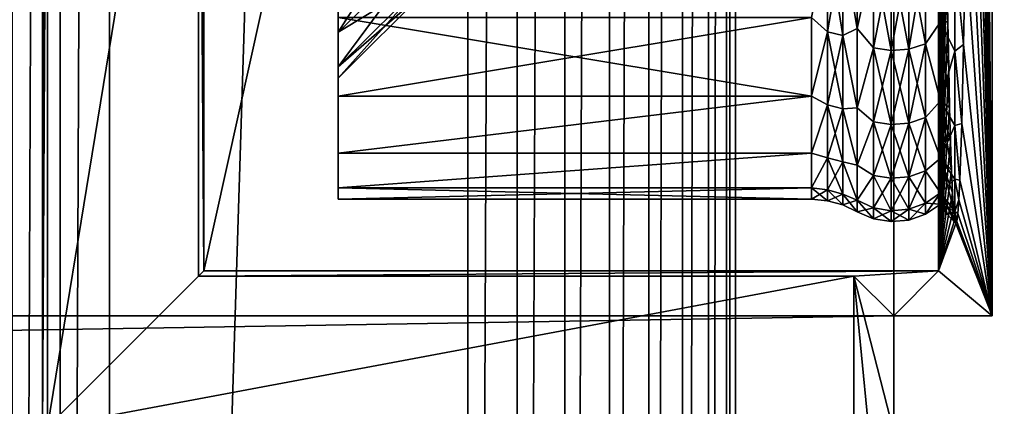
# Model space of a CAD drawing. Header units: metres. Extents: x -206 to 75, y -104 to 104.
# Tile 312 of 656: x -101.25 to -90.26, y -20.03 to -15.72. Entities that reach past the tile are written whole.
import ezdxf

# ---------------------------------------------------------------- set-up
doc = ezdxf.new("R2010")
doc.units = ezdxf.units.M
doc.layers.add('solid_01_1-CONSUMER_THERM_B_125288', color=7, linetype='CONTINUOUS')

msp = doc.modelspace()

# ---------------------------------------------------------------- linework, layer by layer
at = {"layer": 'solid_01_1-CONSUMER_THERM_B_125288'}
for points in [[(-93.358711, -67.339516), (-65.514557, 74.985474), (-65.493088, -75.014526)], [(-93.358711, -67.339516), (-93.257065, -66.795311), (-65.514557, 74.985474)], [(-93.276108, 66.204689), (-65.514557, 74.985474), (-93.257141, -66.241692)], [(-93.257065, -66.795311), (-93.257141, -66.241692), (-65.514557, 74.985474)], [(-93.377754, 65.660484), (-93.276108, 66.204689), (-93.358948, -65.697517)], [(-93.276108, 66.204689), (-93.257141, -66.241692), (-93.358948, -65.697517)], [(-93.577675, 65.144226), (-93.377754, 65.660484), (-93.559013, -65.181313)], [(-93.377754, 65.660484), (-93.358948, -65.697517), (-93.559013, -65.181313)], [(-93.869049, 64.673492), (-93.577675, 65.144226), (-93.850525, -64.710663)], [(-93.577675, 65.144226), (-93.559013, -65.181313), (-93.850525, -64.710663)], [(-94.241959, 64.26432), (-93.869049, 64.673492), (-94.223549, -64.301598)], [(-93.869049, 64.673492), (-93.850525, -64.710663), (-94.223549, -64.301598)], [(-94.683701, 63.930634), (-94.241959, 64.26432), (-94.66539, -63.968037)], [(-94.241959, 64.26432), (-94.223549, -64.301598), (-94.66539, -63.968037)], [(-95.179237, 63.683804), (-94.683701, 63.930634), (-95.160995, -63.721348)], [(-94.683701, 63.930634), (-94.66539, -63.968037), (-95.160995, -63.721348)], [(-101.346649, 63.682919), (-100.814156, 63.531498), (-101.328407, -63.722233)], [(-95.711685, 63.53223), (-95.179237, 63.683804), (-95.693489, -63.569927)], [(-95.179237, 63.683804), (-95.160995, -63.721348), (-95.693489, -63.569927)], [(-100.814156, 63.531498), (-100.795959, -63.570656), (-101.328407, -63.722233)], [(-100.814156, 63.531498), (-100.262909, 63.480499), (-100.795959, -63.570656)], [(-96.262909, 63.481071), (-95.711685, 63.53223), (-96.244728, -63.518929)], [(-95.711685, 63.53223), (-95.693489, -63.569927), (-96.244728, -63.518929)], [(-100.262909, 63.480499), (-100.244728, -63.519501), (-100.795959, -63.570656)], [(-96.262909, 63.481071), (-100.244728, -63.519501), (-100.262909, 63.480499)], [(-96.262909, 63.481071), (-96.244728, -63.518929), (-100.244728, -63.519501)], [(-173.500031, -37.518787, 108.5), (-88.500069, 37.481255, 108.5), (-173.500061, 37.481213, 108.5)], [(-173.500031, -37.518787, 108.5), (-88.500031, -37.518745, 108.5), (-88.500069, 37.481255, 108.5)], [(-156.000046, -20.277468, 6), (-101.000061, 20.281248, 6), (-106.000061, 20.239935, 6)], [(-156.000046, -20.277468, 6), (-106.000038, -20.277443, 6), (-101.000061, 20.281248, 6)], [(-106.000038, -20.277443, 6), (-101.000038, -20.318752, 6), (-101.000061, 20.281248, 6)], [(-100.971443, 2.903569, 9.277987), (-101.000061, 20.281248, 6), (-101.000038, -20.318752, 6)], [(-170.501846, 18.983009, 63.5), (-91.49826, 18.983047, 63.5), (-170.501831, -19.02058, 63.5)], [(-91.498245, -19.020542, 63.5), (-170.501831, -19.02058, 63.5), (-91.49826, 18.983047, 63.5)], [(-90.397881, -19.020542, 63.5), (-91.49826, 18.983047, 63.5), (-90.397896, 18.983047, 63.5)], [(-91.49826, 18.983047, 63.5), (-90.397881, -19.020542, 63.5), (-91.498245, -19.020542, 63.5)], [(-90.397881, -19.020542, 63.5), (-90.397896, 18.983047, 63.5), (-90.664459, 11.968824, 38.046116)], [(-99.228653, -2.941089, 9.27799), (-99.200043, -18.518751, 6), (-99.200058, 18.481249, 6)], [(-99.200043, -18.518751, 6), (-91.000061, 18.481253, 6), (-99.200058, 18.481249, 6)], [(-99.200043, -18.518751, 6), (-91.000038, -18.518747, 6), (-91.000061, 18.481253, 6)], [(-90.992722, -0.0188, 6.7), (-91.000061, 18.481253, 6), (-91.000038, -18.518747, 6)], [(-90.397881, -19.020542, 63.5), (-90.664459, 11.968824, 38.046116), (-90.650284, 10.255384, 39.399616)], [(-90.397881, -19.020542, 63.5), (-90.650284, 10.255384, 39.399616), (-90.638382, 8.389615, 40.535809)], [(-90.397881, -19.020542, 63.5), (-90.638382, 8.389615, 40.535809), (-90.628937, 6.398757, 41.437813)], [(-90.397881, -19.020542, 63.5), (-90.628937, 6.398757, 41.437813), (-90.622086, 4.313458, 42.091663)], [(-90.397881, -19.020542, 63.5), (-90.622086, 4.313458, 42.091663), (-90.617935, 2.163531, 42.488014)], [(-100.973595, 0.960936, 9.030995), (-100.971443, 2.903569, 9.277987), (-101.000038, -20.318752, 6)], [(-90.397881, -19.020542, 63.5), (-90.617935, 2.163531, 42.488014), (-90.616547, -0.018746, 42.620792)], [(-100.973595, -0.998441, 9.030995), (-100.973595, 0.960936, 9.030995), (-101.000038, -20.318752, 6)], [(-90.991447, -2.094313, 6.821424), (-90.992722, -0.0188, 6.7), (-91.000038, -18.518747, 6)], [(-90.397881, -19.020542, 63.5), (-90.616547, -0.018746, 42.620792), (-90.617935, -2.201028, 42.488014)], [(-100.971443, -2.941073, 9.277987), (-100.973595, -0.998441, 9.030995), (-101.000038, -20.318752, 6)], [(-90.987648, -4.142193, 7.184192), (-90.991447, -2.094313, 6.821424), (-91.000038, -18.518747, 6)], [(-90.397881, -19.020542, 63.5), (-90.617935, -2.201028, 42.488014), (-90.622086, -4.350962, 42.09166)], [(-100.967163, -4.837271, 9.76799), (-100.971443, -2.941073, 9.277987), (-101.000038, -20.318752, 6)], [(-99.232933, -4.837309, 9.768003), (-99.200043, -18.518751, 6), (-99.228653, -2.941089, 9.27799)], [(-90.981377, -6.132771, 7.782981), (-90.987648, -4.142193, 7.184192), (-91.000038, -18.518747, 6)], [(-90.397881, -19.020542, 63.5), (-90.622086, -4.350962, 42.09166), (-90.628929, -6.436242, 41.437817)], [(-100.960831, -6.657424, 10.493651), (-100.967163, -4.837271, 9.76799), (-101.000038, -20.318752, 6)], [(-99.239258, -6.657454, 10.493666), (-99.200043, -18.518751, 6), (-99.232933, -4.837309, 9.768003)], [(-90.97271, -8.040707, 8.610124), (-90.981377, -6.132771, 7.782981), (-91.000038, -18.518747, 6)], [(-90.397881, -19.020542, 63.5), (-90.628929, -6.436242, 41.437817), (-90.638374, -8.427126, 40.535801)], [(-100.952553, -8.370195, 11.442305), (-100.960831, -6.657424, 10.493651), (-101.000038, -20.318752, 6)], [(-99.247536, -8.370214, 11.442317), (-99.200043, -18.518751, 6), (-99.239258, -6.657454, 10.493666)], [(-90.961777, -9.839164, 9.654144), (-90.97271, -8.040707, 8.610124), (-91.000038, -18.518747, 6)], [(-100.952553, -8.370195, 11.442305), (-101.000038, -20.318752, 6), (-100.942444, -9.95052, 12.6)], [(-99.247536, -8.370214, 11.442317), (-99.257645, -9.950519, 12.6), (-99.200043, -18.518751, 6)], [(-90.397881, -19.020542, 63.5), (-90.638374, -8.427126, 40.535801), (-90.650269, -10.2929, 39.399601)], [(-90.961777, -9.839164, 9.654144), (-91.000038, -18.518747, 6), (-90.94873, -11.502892, 10.900205)], [(-100.942444, -20.261154, 12.6), (-100.942444, -9.95052, 12.6), (-101.000038, -20.318752, 6)], [(-100.942444, -20.261154, 12.6), (-99.257645, -9.950519, 12.6), (-100.942444, -9.95052, 12.6)], [(-100.942444, -20.261154, 12.6), (-99.257637, -18.576349, 12.6), (-99.257645, -9.950519, 12.6)], [(-99.257637, -18.576349, 12.6), (-99.200043, -18.518751, 6), (-99.257645, -9.950519, 12.6)], [(-90.397881, -19.020542, 63.5), (-90.650269, -10.2929, 39.399601), (-90.664444, -12.006338, 38.046097)], [(-90.941025, -12.337414, 11.635868), (-90.94873, -11.502892, 10.900205), (-91.000038, -18.518747, 6)], [(-90.397881, -19.020542, 63.5), (-90.664444, -12.006338, 38.046097), (-90.680687, -13.542238, 36.495457)], [(-90.941025, -12.337414, 11.635868), (-91.000038, -18.518747, 6), (-90.932793, -13.124314, 12.421451)], [(-90.932793, -13.124314, 12.421451), (-91.000038, -18.518747, 6), (-90.924072, -13.860786, 13.254088)], [(-90.397881, -19.020542, 63.5), (-90.680687, -13.542238, 36.495457), (-90.698746, -14.87802, 34.770767)], [(-90.924072, -13.860786, 13.254088), (-91.000038, -18.518747, 6), (-90.914894, -14.543906, 14.13042)], [(-96.700043, -14.290824, 18.849298), (-97.700043, -15.220614, 18.481218), (-97.700043, -15.855098, 20.433973)], [(-96.700043, -14.290824, 18.849298), (-97.700043, -15.855098, 20.433973), (-96.700043, -14.886504, 20.682619)], [(-97.700043, -14.346384, 16.623371), (-97.700043, -15.691349, 16.274456), (-97.700043, -16.568521, 18.223448)], [(-97.700043, -15.220614, 18.481218), (-97.700043, -14.346384, 16.623371), (-97.700043, -16.568521, 18.223448)], [(-97.700043, -14.346384, 32.376629), (-97.700043, -16.568516, 30.776569), (-97.700043, -15.691339, 32.725563)], [(-97.700043, -14.346384, 32.376629), (-97.700043, -15.220614, 30.518782), (-97.700043, -16.568516, 30.776569)], [(-90.914894, -14.543906, 14.13042), (-91.000038, -18.518747, 6), (-90.905296, -15.171201, 15.047208)], [(-92.06707, -14.859142, 14.73932), (-91.906776, -14.699866, 14.366356), (-91.906776, -15.8143, 16.209854)], [(-92.06707, -14.859142, 34.260681), (-91.906776, -15.8143, 32.790146), (-91.906776, -14.699866, 34.633644)], [(-91.906776, -15.8143, 16.209854), (-91.906776, -14.699866, 14.366356), (-91.724457, -14.988917, 14.653965)], [(-91.906776, -14.699866, 34.633644), (-91.906776, -15.8143, 32.790146), (-91.724457, -14.988917, 34.346035)], [(-91.142418, -14.945251, 34.317318), (-90.977539, -15.74073, 32.751526), (-90.977539, -14.631542, 34.586361)], [(-91.142418, -14.945251, 14.682684), (-90.977539, -14.631542, 14.413639), (-90.977539, -15.74073, 16.248472)], [(-90.977539, -14.631542, 34.586361), (-90.977539, -15.74073, 32.751526), (-90.817657, -15.023029, 34.368473)], [(-90.895309, -15.74027, 16.000883), (-90.977539, -15.74073, 16.248472), (-90.977539, -14.631542, 14.413639)], [(-90.905296, -15.171201, 15.047208), (-90.895309, -15.74027, 16.000883), (-90.977539, -14.631542, 14.413639)], [(-92.415192, -15.69132, 32.725601), (-92.238518, -15.850103, 32.450806), (-92.238518, -14.820024, 34.234951)], [(-92.238518, -14.820024, 14.765047), (-92.238518, -15.850103, 16.549194), (-92.415192, -15.69132, 16.274401)], [(-92.06707, -14.859142, 34.260681), (-92.238518, -14.820024, 34.234951), (-92.238518, -15.850103, 32.450806)], [(-92.06707, -15.891942, 16.528183), (-92.238518, -15.850103, 16.549194), (-92.238518, -14.820024, 14.765047)], [(-92.06707, -14.859142, 14.73932), (-92.06707, -15.891942, 16.528183), (-92.238518, -14.820024, 14.765047)], [(-96.700043, -14.886504, 20.682619), (-97.700043, -15.855098, 20.433973), (-97.700043, -16.23983, 22.450838)], [(-96.700043, -14.886504, 20.682619), (-97.700043, -16.23983, 22.450838), (-96.700043, -15.247712, 22.576139)], [(-96.700043, -14.886504, 28.317381), (-97.700043, -15.855098, 28.566027), (-97.700043, -15.220614, 30.518782)], [(-96.700043, -14.886504, 28.317381), (-96.700043, -15.247712, 26.423861), (-97.700043, -15.855098, 28.566027)], [(-92.06707, -15.891942, 32.471817), (-92.06707, -14.859142, 34.260681), (-92.238518, -15.850103, 32.450806)], [(-92.06707, -14.859142, 14.73932), (-91.906776, -15.8143, 16.209854), (-92.06707, -15.891942, 16.528183)], [(-92.06707, -15.891942, 32.471817), (-91.906776, -15.8143, 32.790146), (-92.06707, -14.859142, 34.260681)], [(-91.330002, -15.000482, 14.646358), (-91.142418, -14.945251, 14.682684), (-91.142418, -15.984045, 16.481926)], [(-91.330002, -16.043119, 32.547741), (-91.142418, -15.984045, 32.518074), (-91.142418, -14.945251, 34.317318)], [(-91.330002, -15.000482, 34.353642), (-91.330002, -16.043119, 32.547741), (-91.142418, -14.945251, 34.317318)], [(-91.142418, -14.945251, 34.317318), (-91.142418, -15.984045, 32.518074), (-90.977539, -15.74073, 32.751526)], [(-91.142418, -15.984045, 16.481926), (-91.142418, -14.945251, 14.682684), (-90.977539, -15.74073, 16.248472)], [(-90.718361, -15.994098, 32.897667), (-90.698746, -14.87802, 34.770767), (-90.817657, -15.023029, 34.368473)], [(-90.397881, -19.020542, 63.5), (-90.698746, -14.87802, 34.770767), (-90.718361, -15.994098, 32.897667)], [(-91.906776, -15.8143, 16.209854), (-91.724457, -14.988917, 14.653965), (-91.724457, -16.030748, 16.458471)], [(-91.906776, -15.8143, 32.790146), (-91.724457, -16.030748, 32.541531), (-91.724457, -14.988917, 34.346035)], [(-91.724457, -14.988917, 14.653965), (-91.528099, -15.015343, 14.636584), (-91.528099, -16.059013, 16.444275)], [(-91.724457, -16.030748, 16.458471), (-91.724457, -14.988917, 14.653965), (-91.528099, -16.059013, 16.444275)], [(-91.724457, -14.988917, 34.346035), (-91.724457, -16.030748, 32.541531), (-91.528099, -15.015343, 34.363415)], [(-91.724457, -16.030748, 32.541531), (-91.528099, -16.059013, 32.555725), (-91.528099, -15.015343, 34.363415)], [(-91.528099, -15.015343, 14.636584), (-91.330002, -15.000482, 14.646358), (-91.330002, -16.043119, 16.452259)], [(-91.528099, -16.059013, 32.555725), (-91.330002, -16.043119, 32.547741), (-91.330002, -15.000482, 34.353642)], [(-91.528099, -15.015343, 34.363415), (-91.528099, -16.059013, 32.555725), (-91.330002, -15.000482, 34.353642)], [(-91.528099, -16.059013, 16.444275), (-91.528099, -15.015343, 14.636584), (-91.330002, -16.043119, 16.452259)], [(-91.330002, -16.043119, 16.452259), (-91.330002, -15.000482, 14.646358), (-91.142418, -15.984045, 16.481926)], [(-90.977539, -15.74073, 32.751526), (-90.817657, -16.067236, 32.559853), (-90.817657, -15.023029, 34.368473)], [(-90.718361, -15.994098, 32.897667), (-90.817657, -15.023029, 34.368473), (-90.817657, -16.067236, 32.559853)], [(-97.700043, -15.220614, 18.481218), (-97.700043, -16.568521, 18.223448), (-97.700043, -17.204391, 20.263985)], [(-97.700043, -15.855098, 20.433973), (-97.700043, -15.220614, 18.481218), (-97.700043, -17.204391, 20.263985)], [(-97.700043, -15.220614, 30.518782), (-97.700043, -17.204388, 28.736031), (-97.700043, -16.568516, 30.776569)], [(-97.700043, -15.220614, 30.518782), (-97.700043, -15.855098, 28.566027), (-97.700043, -17.204388, 28.736031)], [(-96.700043, -15.247712, 22.576139), (-97.700043, -16.23983, 22.450838), (-97.700043, -16.368752, 24.5)], [(-96.700043, -15.247712, 22.576139), (-97.700043, -16.368752, 24.5), (-96.700043, -15.368751, 24.5)], [(-96.700043, -15.247712, 26.423861), (-97.700043, -16.23983, 26.549162), (-97.700043, -15.855098, 28.566027)], [(-96.700043, -15.247712, 26.423861), (-96.700043, -15.368751, 24.5), (-97.700043, -16.23983, 26.549162)], [(-90.905296, -15.171201, 15.047208), (-91.000038, -18.518747, 6), (-90.895309, -15.74027, 16.000883)], [(-96.700043, -15.368751, 24.5), (-97.700043, -16.368752, 24.5), (-97.700043, -16.23983, 26.549162)], [(-97.700043, -16.568516, 30.776569), (-92.415192, -16.568537, 30.776506), (-92.415192, -15.69132, 32.725601)], [(-97.700043, -15.691339, 32.725563), (-97.700043, -16.568516, 30.776569), (-92.415192, -15.69132, 32.725601)], [(-97.700043, -15.691349, 16.274456), (-92.415192, -15.69132, 16.274401), (-92.415192, -16.568537, 18.223494)], [(-97.700043, -16.568521, 18.223448), (-97.700043, -15.691349, 16.274456), (-92.415192, -16.568537, 18.223494)], [(-92.415192, -15.69132, 32.725601), (-92.415192, -16.568537, 30.776506), (-92.238518, -15.850103, 32.450806)], [(-92.238518, -15.850103, 16.549194), (-92.415192, -16.568537, 18.223494), (-92.415192, -15.69132, 16.274401)], [(-92.06707, -15.891942, 16.528183), (-91.906776, -15.8143, 16.209854), (-91.906776, -16.698399, 18.174242)], [(-92.06707, -15.891942, 32.471817), (-91.906776, -16.698399, 30.825758), (-91.906776, -15.8143, 32.790146)], [(-91.906776, -16.698399, 18.174242), (-91.906776, -15.8143, 16.209854), (-91.724457, -16.030748, 16.458471)], [(-91.906776, -15.8143, 32.790146), (-91.906776, -16.698399, 30.825758), (-91.724457, -16.030748, 32.541531)], [(-91.142418, -15.984045, 32.518074), (-90.977539, -16.620676, 30.796381), (-90.977539, -15.74073, 32.751526)], [(-91.142418, -15.984045, 16.481926), (-90.977539, -15.74073, 16.248472), (-90.977539, -16.620676, 18.203619)], [(-90.895309, -15.74027, 16.000883), (-91.000038, -18.518747, 6), (-90.884972, -16.248989, 16.987875)], [(-90.895309, -15.74027, 16.000883), (-90.884972, -16.248989, 16.987875), (-90.977539, -15.74073, 16.248472)], [(-90.977539, -15.74073, 32.751526), (-90.977539, -16.620676, 30.796381), (-90.817657, -16.067236, 32.559853)], [(-90.874329, -16.695414, 18.004295), (-90.977539, -16.620676, 18.203619), (-90.977539, -15.74073, 16.248472)], [(-90.884972, -16.248989, 16.987875), (-90.874329, -16.695414, 18.004295), (-90.977539, -15.74073, 16.248472)], [(-97.700043, -15.855098, 20.433973), (-97.700043, -17.204391, 20.263985), (-97.700043, -17.589682, 22.366365)], [(-97.700043, -16.23983, 22.450838), (-97.700043, -15.855098, 20.433973), (-97.700043, -17.589682, 22.366365)], [(-97.700043, -15.855098, 28.566027), (-97.700043, -17.589682, 26.633642), (-97.700043, -17.204388, 28.736031)], [(-97.700043, -15.855098, 28.566027), (-97.700043, -16.23983, 26.549162), (-97.700043, -17.589682, 26.633642)], [(-92.415192, -16.568537, 30.776506), (-92.238518, -16.66609, 30.559137), (-92.238518, -15.850103, 32.450806)], [(-92.238518, -15.850103, 16.549194), (-92.238518, -16.66609, 18.440863), (-92.415192, -16.568537, 18.223494)], [(-92.06707, -15.891942, 32.471817), (-92.238518, -15.850103, 32.450806), (-92.238518, -16.66609, 30.559137)], [(-92.06707, -16.710085, 18.42485), (-92.238518, -16.66609, 18.440863), (-92.238518, -15.850103, 16.549194)], [(-92.06707, -15.891942, 16.528183), (-92.06707, -16.710085, 18.42485), (-92.238518, -15.850103, 16.549194)], [(-92.06707, -16.710085, 30.57515), (-92.06707, -15.891942, 32.471817), (-92.238518, -16.66609, 30.559137)], [(-92.06707, -15.891942, 16.528183), (-91.906776, -16.698399, 18.174242), (-92.06707, -16.710085, 18.42485)], [(-92.06707, -16.710085, 30.57515), (-91.906776, -16.698399, 30.825758), (-92.06707, -15.891942, 32.471817)], [(-91.906776, -16.698399, 18.174242), (-91.724457, -16.030748, 16.458471), (-91.724457, -16.856047, 18.371725)], [(-91.906776, -16.698399, 30.825758), (-91.724457, -16.856047, 30.628275), (-91.724457, -16.030748, 32.541531)], [(-91.724457, -16.030748, 16.458471), (-91.528099, -16.059013, 16.444275), (-91.528099, -16.885769, 18.360907)], [(-91.724457, -16.856047, 18.371725), (-91.724457, -16.030748, 16.458471), (-91.528099, -16.885769, 18.360907)], [(-91.724457, -16.030748, 32.541531), (-91.724457, -16.856047, 30.628275), (-91.528099, -16.059013, 32.555725)], [(-91.528099, -16.059013, 16.444275), (-91.330002, -16.043119, 16.452259), (-91.330002, -16.869053, 18.366991)], [(-91.528099, -16.885769, 30.639093), (-91.330002, -16.869053, 30.633009), (-91.330002, -16.043119, 32.547741)], [(-91.528099, -16.059013, 32.555725), (-91.528099, -16.885769, 30.639093), (-91.330002, -16.043119, 32.547741)], [(-91.330002, -16.043119, 16.452259), (-91.142418, -15.984045, 16.481926), (-91.142418, -16.806934, 18.389599)], [(-91.330002, -16.869053, 30.633009), (-91.142418, -16.806934, 30.610401), (-91.142418, -15.984045, 32.518074)], [(-91.330002, -16.043119, 32.547741), (-91.330002, -16.869053, 30.633009), (-91.142418, -15.984045, 32.518074)], [(-91.330002, -16.869053, 18.366991), (-91.330002, -16.043119, 16.452259), (-91.142418, -16.806934, 18.389599)], [(-91.142418, -15.984045, 32.518074), (-91.142418, -16.806934, 30.610401), (-90.977539, -16.620676, 30.796381)], [(-91.142418, -16.806934, 18.389599), (-91.142418, -15.984045, 16.481926), (-90.977539, -16.620676, 18.203619)], [(-90.739235, -16.874161, 30.903946), (-90.718361, -15.994098, 32.897667), (-90.817657, -16.067236, 32.559853)], [(-90.397881, -19.020542, 63.5), (-90.718361, -15.994098, 32.897667), (-90.739235, -16.874161, 30.903946)], [(-91.724457, -16.856047, 30.628275), (-91.528099, -16.885769, 30.639093), (-91.528099, -16.059013, 32.555725)], [(-91.528099, -16.885769, 18.360907), (-91.528099, -16.059013, 16.444275), (-91.330002, -16.869053, 18.366991)], [(-90.977539, -16.620676, 30.796381), (-90.817657, -16.894413, 30.642241), (-90.817657, -16.067236, 32.559853)], [(-90.739235, -16.874161, 30.903946), (-90.817657, -16.067236, 32.559853), (-90.817657, -16.894413, 30.642241)], [(-97.700043, -16.23983, 22.450838), (-97.700043, -17.589682, 22.366365), (-97.700043, -17.71875, 24.5)], [(-97.700043, -16.368752, 24.5), (-97.700043, -16.23983, 22.450838), (-97.700043, -17.71875, 24.5)], [(-97.700043, -16.23983, 26.549162), (-97.700043, -16.368752, 24.5), (-97.700043, -17.589682, 26.633642)], [(-90.884972, -16.248989, 16.987875), (-91.000038, -18.518747, 6), (-90.874329, -16.695414, 18.004295)], [(-97.700043, -16.368752, 24.5), (-97.700043, -17.71875, 24.5), (-97.700043, -17.589682, 26.633642)], [(-97.700043, -16.568516, 30.776569), (-97.700043, -17.204388, 28.736031), (-92.415192, -16.568537, 30.776506)], [(-97.700043, -17.204391, 20.263985), (-97.700043, -16.568521, 18.223448), (-92.415192, -16.568537, 18.223494)], [(-97.700043, -17.204388, 28.736031), (-92.415192, -17.204418, 28.735888), (-92.415192, -16.568537, 30.776506)], [(-97.700043, -17.204391, 20.263985), (-92.415192, -16.568537, 18.223494), (-92.415192, -17.204418, 20.264112)], [(-92.415192, -16.568537, 30.776506), (-92.415192, -17.204418, 28.735888), (-92.238518, -16.66609, 30.559137)], [(-92.238518, -16.66609, 18.440863), (-92.415192, -17.204418, 20.264112), (-92.415192, -16.568537, 18.223494)], [(-92.415192, -17.204418, 28.735888), (-92.238518, -17.256948, 28.585529), (-92.238518, -16.66609, 30.559137)], [(-92.238518, -16.66609, 18.440863), (-92.238518, -17.256948, 20.414471), (-92.415192, -17.204418, 20.264112)], [(-92.06707, -16.710085, 30.57515), (-92.238518, -16.66609, 30.559137), (-92.238518, -17.256948, 28.585529)], [(-92.06707, -17.302505, 20.403675), (-92.238518, -17.256948, 20.414471), (-92.238518, -16.66609, 18.440863)], [(-92.06707, -16.710085, 18.42485), (-92.06707, -17.302505, 20.403675), (-92.238518, -16.66609, 18.440863)], [(-92.06707, -16.710085, 18.42485), (-91.906776, -16.698399, 18.174242), (-91.906776, -17.339272, 20.230875)], [(-92.06707, -16.710085, 30.57515), (-91.906776, -17.339272, 28.769125), (-91.906776, -16.698399, 30.825758)], [(-91.906776, -17.339272, 20.230875), (-91.906776, -16.698399, 18.174242), (-91.724457, -16.856047, 18.371725)], [(-91.906776, -16.698399, 30.825758), (-91.906776, -17.339272, 28.769125), (-91.724457, -16.856047, 30.628275)], [(-91.142418, -16.806934, 30.610401), (-90.977539, -17.258556, 28.749403), (-90.977539, -16.620676, 30.796381)], [(-91.142418, -16.806934, 18.389599), (-90.977539, -16.620676, 18.203619), (-90.977539, -17.258556, 20.250597)], [(-90.874329, -16.695414, 18.004295), (-91.000038, -18.518747, 6), (-90.863411, -17.077913, 19.046511)], [(-90.977539, -16.620676, 30.796381), (-90.977539, -17.258556, 28.749403), (-90.817657, -16.894413, 30.642241)], [(-90.852272, -17.394951, 20.110159), (-90.977539, -17.258556, 20.250597), (-90.977539, -16.620676, 18.203619)], [(-90.863411, -17.077913, 19.046511), (-90.852272, -17.394951, 20.110159), (-90.977539, -16.620676, 18.203619)], [(-90.874329, -16.695414, 18.004295), (-90.863411, -17.077913, 19.046511), (-90.977539, -16.620676, 18.203619)], [(-92.06707, -17.302505, 28.596325), (-92.06707, -16.710085, 30.57515), (-92.238518, -17.256948, 28.585529)], [(-92.06707, -16.710085, 18.42485), (-91.906776, -17.339272, 20.230875), (-92.06707, -17.302505, 20.403675)], [(-92.06707, -17.302505, 28.596325), (-91.906776, -17.339272, 28.769125), (-92.06707, -16.710085, 30.57515)], [(-91.330002, -16.869053, 18.366991), (-91.142418, -16.806934, 18.389599), (-91.142418, -17.402794, 20.379906)], [(-91.330002, -17.467117, 28.63534), (-91.142418, -17.402794, 28.620094), (-91.142418, -16.806934, 30.610401)], [(-91.330002, -16.869053, 30.633009), (-91.330002, -17.467117, 28.63534), (-91.142418, -16.806934, 30.610401)], [(-91.142418, -16.806934, 30.610401), (-91.142418, -17.402794, 28.620094), (-90.977539, -17.258556, 28.749403)], [(-91.142418, -17.402794, 20.379906), (-91.142418, -16.806934, 18.389599), (-90.977539, -17.258556, 20.250597)], [(-91.906776, -17.339272, 20.230875), (-91.724457, -16.856047, 18.371725), (-91.724457, -17.453648, 20.367853)], [(-91.906776, -17.339272, 28.769125), (-91.724457, -17.453648, 28.632147), (-91.724457, -16.856047, 30.628275)], [(-91.724457, -16.856047, 18.371725), (-91.528099, -16.885769, 18.360907), (-91.528099, -17.484425, 20.360559)], [(-91.724457, -17.453648, 20.367853), (-91.724457, -16.856047, 18.371725), (-91.528099, -17.484425, 20.360559)], [(-91.724457, -16.856047, 30.628275), (-91.724457, -17.453648, 28.632147), (-91.528099, -16.885769, 30.639093)], [(-91.724457, -17.453648, 28.632147), (-91.528099, -17.484425, 28.639441), (-91.528099, -16.885769, 30.639093)], [(-91.528099, -16.885769, 18.360907), (-91.330002, -16.869053, 18.366991), (-91.330002, -17.467117, 20.36466)], [(-91.528099, -17.484425, 28.639441), (-91.330002, -17.467117, 28.63534), (-91.330002, -16.869053, 30.633009)], [(-91.528099, -16.885769, 30.639093), (-91.528099, -17.484425, 28.639441), (-91.330002, -16.869053, 30.633009)], [(-91.528099, -17.484425, 20.360559), (-91.528099, -16.885769, 18.360907), (-91.330002, -17.467117, 20.36466)], [(-91.330002, -17.467117, 20.36466), (-91.330002, -16.869053, 18.366991), (-91.142418, -17.402794, 20.379906)], [(-90.977539, -17.258556, 28.749403), (-90.817657, -17.493376, 28.641563), (-90.817657, -16.894413, 30.642241)], [(-90.76107, -17.505419, 28.81909), (-90.739235, -16.874161, 30.903946), (-90.817657, -16.894413, 30.642241)], [(-90.76107, -17.505419, 28.81909), (-90.817657, -16.894413, 30.642241), (-90.817657, -17.493376, 28.641563)], [(-90.397881, -19.020542, 63.5), (-90.739235, -16.874161, 30.903946), (-90.76107, -17.505419, 28.81909)], [(-90.863411, -17.077913, 19.046511), (-91.000038, -18.518747, 6), (-90.852272, -17.394951, 20.110159)], [(-97.700043, -17.204388, 28.736031), (-97.700043, -17.589682, 26.633642), (-92.415192, -17.204418, 28.735888)], [(-97.700043, -17.589682, 22.366365), (-97.700043, -17.204391, 20.263985), (-92.415192, -17.204418, 20.264112)], [(-97.700043, -17.589682, 26.633642), (-92.415192, -17.589695, 26.633499), (-92.415192, -17.204418, 28.735888)], [(-97.700043, -17.589682, 22.366365), (-92.415192, -17.204418, 20.264112), (-92.415192, -17.589695, 22.366501)], [(-92.415192, -17.204418, 28.735888), (-92.415192, -17.589695, 26.633499), (-92.238518, -17.256948, 28.585529)], [(-92.238518, -17.256948, 20.414471), (-92.415192, -17.589695, 22.366501), (-92.415192, -17.204418, 20.264112)], [(-92.415192, -17.589695, 26.633499), (-92.238518, -17.614691, 26.556671), (-92.238518, -17.256948, 28.585529)], [(-92.238518, -17.256948, 20.414471), (-92.238518, -17.614691, 22.443329), (-92.415192, -17.589695, 22.366501)], [(-92.06707, -17.302505, 28.596325), (-92.238518, -17.256948, 28.585529), (-92.238518, -17.614691, 26.556671)], [(-92.06707, -17.661194, 22.437893), (-92.238518, -17.614691, 22.443329), (-92.238518, -17.256948, 20.414471)], [(-92.06707, -17.302505, 20.403675), (-92.06707, -17.661194, 22.437893), (-92.238518, -17.256948, 20.414471)], [(-92.06707, -17.661194, 26.562107), (-92.06707, -17.302505, 28.596325), (-92.238518, -17.614691, 26.556671)], [(-92.06707, -17.302505, 20.403675), (-91.906776, -17.339272, 20.230875), (-91.906776, -17.727571, 22.34976)], [(-92.06707, -17.302505, 20.403675), (-91.906776, -17.727571, 22.34976), (-92.06707, -17.661194, 22.437893)], [(-92.06707, -17.302505, 28.596325), (-91.906776, -17.727571, 26.65024), (-91.906776, -17.339272, 28.769125)], [(-92.06707, -17.661194, 26.562107), (-91.906776, -17.727571, 26.65024), (-92.06707, -17.302505, 28.596325)], [(-91.906776, -17.727571, 22.34976), (-91.906776, -17.339272, 20.230875), (-91.724457, -17.453648, 20.367853)], [(-91.906776, -17.339272, 28.769125), (-91.906776, -17.727571, 26.65024), (-91.724457, -17.453648, 28.632147)], [(-91.142418, -17.402794, 28.620094), (-90.977539, -17.645069, 26.640381), (-90.977539, -17.258556, 28.749403)], [(-91.142418, -17.402794, 20.379906), (-90.977539, -17.258556, 20.250597), (-90.977539, -17.645069, 22.359619)], [(-90.977539, -17.258556, 28.749403), (-90.977539, -17.645069, 26.640381), (-90.817657, -17.493376, 28.641563)], [(-90.829483, -17.828287, 22.286467), (-90.977539, -17.645069, 22.359619), (-90.977539, -17.258556, 20.250597)], [(-90.84095, -17.645432, 21.19173), (-90.829483, -17.828287, 22.286467), (-90.977539, -17.258556, 20.250597)], [(-90.852272, -17.394951, 20.110159), (-90.84095, -17.645432, 21.19173), (-90.977539, -17.258556, 20.250597)], [(-91.906776, -17.727571, 22.34976), (-91.724457, -17.453648, 20.367853), (-91.724457, -17.815472, 22.419861)], [(-91.906776, -17.727571, 26.65024), (-91.724457, -17.815472, 26.580139), (-91.724457, -17.453648, 28.632147)], [(-91.724457, -17.453648, 20.367853), (-91.528099, -17.484425, 20.360559), (-91.528099, -17.846888, 22.416189)], [(-91.724457, -17.815472, 22.419861), (-91.724457, -17.453648, 20.367853), (-91.528099, -17.846888, 22.416189)], [(-91.724457, -17.453648, 28.632147), (-91.724457, -17.815472, 26.580139), (-91.528099, -17.484425, 28.639441)], [(-91.528099, -17.484425, 20.360559), (-91.330002, -17.467117, 20.36466), (-91.330002, -17.82922, 22.418255)], [(-91.528099, -17.846888, 26.583811), (-91.330002, -17.82922, 26.581745), (-91.330002, -17.467117, 28.63534)], [(-91.528099, -17.484425, 28.639441), (-91.528099, -17.846888, 26.583811), (-91.330002, -17.467117, 28.63534)], [(-91.330002, -17.467117, 20.36466), (-91.142418, -17.402794, 20.379906), (-91.142418, -17.763563, 22.425928)], [(-91.330002, -17.82922, 26.581745), (-91.142418, -17.763563, 26.574072), (-91.142418, -17.402794, 28.620094)], [(-91.330002, -17.467117, 28.63534), (-91.330002, -17.82922, 26.581745), (-91.142418, -17.402794, 28.620094)], [(-91.330002, -17.82922, 22.418255), (-91.330002, -17.467117, 20.36466), (-91.142418, -17.763563, 22.425928)], [(-91.142418, -17.402794, 28.620094), (-91.142418, -17.763563, 26.574072), (-90.977539, -17.645069, 26.640381)], [(-91.142418, -17.763563, 22.425928), (-91.142418, -17.402794, 20.379906), (-90.977539, -17.645069, 22.359619)], [(-90.852272, -17.394951, 20.110159), (-91.000038, -18.518747, 6), (-90.84095, -17.645432, 21.19173)], [(-91.724457, -17.815472, 26.580139), (-91.528099, -17.846888, 26.583811), (-91.528099, -17.484425, 28.639441)], [(-91.528099, -17.846888, 22.416189), (-91.528099, -17.484425, 20.360559), (-91.330002, -17.82922, 22.418255)], [(-90.977539, -17.645069, 26.640381), (-90.817657, -17.856026, 26.584879), (-90.817657, -17.493376, 28.641563)], [(-90.772247, -17.724785, 27.751831), (-90.817657, -17.493376, 28.641563), (-90.817657, -17.856026, 26.584879)], [(-90.772247, -17.724785, 27.751831), (-90.76107, -17.505419, 28.81909), (-90.817657, -17.493376, 28.641563)], [(-90.397881, -19.020542, 63.5), (-90.76107, -17.505419, 28.81909), (-90.772247, -17.724785, 27.751831)], [(-97.700043, -17.589682, 22.366365), (-92.415192, -17.589695, 22.366501), (-92.415192, -17.718748, 24.5)], [(-97.700043, -17.71875, 24.5), (-97.700043, -17.589682, 22.366365), (-92.415192, -17.718748, 24.5)], [(-97.700043, -17.589682, 26.633642), (-97.700043, -17.71875, 24.5), (-92.415192, -17.589695, 26.633499)], [(-97.700043, -17.71875, 24.5), (-92.415192, -17.718748, 24.5), (-92.415192, -17.589695, 26.633499)], [(-92.415192, -17.589695, 26.633499), (-92.415192, -17.718748, 24.5), (-92.238518, -17.614691, 26.556671)], [(-92.415192, -17.589695, 22.366501), (-92.238518, -17.734478, 24.5), (-92.415192, -17.718748, 24.5)], [(-92.238518, -17.614691, 22.443329), (-92.238518, -17.734478, 24.5), (-92.415192, -17.589695, 22.366501)], [(-92.415192, -17.718748, 24.5), (-92.238518, -17.734478, 24.5), (-92.238518, -17.614691, 26.556671)], [(-92.06707, -17.661194, 26.562107), (-92.238518, -17.614691, 26.556671), (-92.238518, -17.734478, 24.5)], [(-92.238518, -17.614691, 22.443329), (-92.06707, -17.781298, 24.5), (-92.238518, -17.734478, 24.5)], [(-92.06707, -17.661194, 22.437893), (-92.06707, -17.781298, 24.5), (-92.238518, -17.614691, 22.443329)], [(-92.06707, -17.781298, 24.5), (-92.06707, -17.661194, 26.562107), (-92.238518, -17.734478, 24.5)], [(-92.06707, -17.661194, 22.437893), (-91.906776, -17.727571, 22.34976), (-91.906776, -17.857637, 24.5)], [(-92.06707, -17.661194, 22.437893), (-91.906776, -17.857637, 24.5), (-92.06707, -17.781298, 24.5)], [(-92.06707, -17.781298, 24.5), (-91.906776, -17.727571, 26.65024), (-92.06707, -17.661194, 26.562107)], [(-91.142418, -17.884363, 24.5), (-90.977539, -17.774548, 24.5), (-90.977539, -17.645069, 26.640381)], [(-91.142418, -17.763563, 22.425928), (-90.977539, -17.645069, 22.359619), (-90.977539, -17.774548, 24.5)], [(-91.142418, -17.763563, 26.574072), (-91.142418, -17.884363, 24.5), (-90.977539, -17.645069, 26.640381)], [(-90.84095, -17.645432, 21.19173), (-91.000038, -18.518747, 6), (-90.829483, -17.828287, 22.286467)], [(-90.977539, -17.645069, 22.359619), (-90.806305, -17.988773, 24.5), (-90.817657, -17.977455, 24.5)], [(-90.817917, -17.9429, 23.390797), (-90.806305, -17.988773, 24.5), (-90.977539, -17.645069, 22.359619)], [(-90.977539, -17.645069, 22.359619), (-90.817657, -17.977455, 24.5), (-90.898331, -17.886784, 24.5)], [(-90.977539, -17.645069, 26.640381), (-90.977539, -17.774548, 24.5), (-90.817657, -17.856026, 26.584879)], [(-90.977539, -17.645069, 22.359619), (-90.898331, -17.886784, 24.5), (-90.977539, -17.774548, 24.5)], [(-90.829483, -17.828287, 22.286467), (-90.817917, -17.9429, 23.390797), (-90.977539, -17.645069, 22.359619)], [(-92.06707, -17.781298, 24.5), (-91.906776, -17.857637, 24.5), (-91.906776, -17.727571, 26.65024)], [(-91.906776, -17.727571, 22.34976), (-91.724457, -17.815472, 22.419861), (-91.724457, -17.936626, 24.5)], [(-91.906776, -17.857637, 24.5), (-91.906776, -17.727571, 22.34976), (-91.724457, -17.936626, 24.5)], [(-91.906776, -17.727571, 26.65024), (-91.906776, -17.857637, 24.5), (-91.724457, -17.815472, 26.580139)], [(-91.330002, -17.82922, 22.418255), (-91.142418, -17.763563, 22.425928), (-91.142418, -17.884363, 24.5)], [(-91.142418, -17.763563, 26.574072), (-91.330002, -17.950468, 24.5), (-91.142418, -17.884363, 24.5)], [(-91.330002, -17.82922, 26.581745), (-91.330002, -17.950468, 24.5), (-91.142418, -17.763563, 26.574072)], [(-91.142418, -17.884363, 24.5), (-91.142418, -17.763563, 22.425928), (-90.977539, -17.774548, 24.5)], [(-90.898331, -17.886784, 24.5), (-90.817657, -17.856026, 26.584879), (-90.977539, -17.774548, 24.5)], [(-90.783539, -17.878738, 26.673883), (-90.772247, -17.724785, 27.751831), (-90.817657, -17.856026, 26.584879)], [(-90.397881, -19.020542, 63.5), (-90.772247, -17.724785, 27.751831), (-90.783539, -17.878738, 26.673883)], [(-91.724457, -17.815472, 26.580139), (-91.906776, -17.857637, 24.5), (-91.724457, -17.936626, 24.5)], [(-91.724457, -17.815472, 22.419861), (-91.528099, -17.846888, 22.416189), (-91.528099, -17.968256, 24.5)], [(-91.724457, -17.936626, 24.5), (-91.724457, -17.815472, 22.419861), (-91.528099, -17.968256, 24.5)], [(-91.724457, -17.815472, 26.580139), (-91.724457, -17.936626, 24.5), (-91.528099, -17.846888, 26.583811)], [(-91.528099, -17.846888, 26.583811), (-91.724457, -17.936626, 24.5), (-91.528099, -17.968256, 24.5)], [(-91.528099, -17.846888, 22.416189), (-91.330002, -17.82922, 22.418255), (-91.330002, -17.950468, 24.5)], [(-91.330002, -17.82922, 26.581745), (-91.528099, -17.968256, 24.5), (-91.330002, -17.950468, 24.5)], [(-91.528099, -17.846888, 26.583811), (-91.528099, -17.968256, 24.5), (-91.330002, -17.82922, 26.581745)], [(-91.528099, -17.968256, 24.5), (-91.528099, -17.846888, 22.416189), (-91.330002, -17.950468, 24.5)], [(-91.330002, -17.950468, 24.5), (-91.330002, -17.82922, 22.418255), (-91.142418, -17.884363, 24.5)], [(-90.829483, -17.828287, 22.286467), (-91.000038, -18.518747, 6), (-90.817917, -17.9429, 23.390797)], [(-90.898331, -17.886784, 24.5), (-90.817657, -17.977455, 24.5), (-90.817657, -17.856026, 26.584879)], [(-90.794907, -17.966856, 25.588398), (-90.817657, -17.856026, 26.584879), (-90.817657, -17.977455, 24.5)], [(-90.794907, -17.966856, 25.588398), (-90.783539, -17.878738, 26.673883), (-90.817657, -17.856026, 26.584879)], [(-90.397881, -19.020542, 63.5), (-90.783539, -17.878738, 26.673883), (-90.794907, -17.966856, 25.588398)], [(-90.817917, -17.9429, 23.390797), (-91.000038, -18.518747, 6), (-90.806305, -17.988773, 24.5)], [(-90.397881, -19.020542, 63.5), (-90.806305, -17.988773, 24.5), (-91.000038, -18.518747, 6)], [(-90.794907, -17.966856, 25.588398), (-90.817657, -17.977455, 24.5), (-90.806305, -17.988773, 24.5)], [(-90.397881, -19.020542, 63.5), (-90.794907, -17.966856, 25.588398), (-90.806305, -17.988773, 24.5)], [(-99.257637, -18.576349, 12.6), (-91.000038, -18.518747, 6), (-99.200043, -18.518751, 6)], [(-91.942444, -18.576345, 12.6), (-91.000038, -18.518747, 6), (-99.257637, -18.576349, 12.6)], [(-91.498245, -19.020542, 63.5), (-91.000038, -18.518747, 6), (-91.942444, -18.576345, 12.6)], [(-90.397881, -19.020542, 63.5), (-91.000038, -18.518747, 6), (-91.498245, -19.020542, 63.5)], [(-100.942444, -20.261154, 12.6), (-91.942444, -18.576345, 12.6), (-99.257637, -18.576349, 12.6)], [(-100.942444, -20.261154, 12.6), (-91.942444, -20.26115, 12.6), (-91.942444, -18.576345, 12.6)], [(-91.750259, -20.568966, 34.62228), (-91.942444, -18.576345, 12.6), (-91.942444, -20.26115, 12.6)], [(-91.750259, -20.568966, 34.62228), (-91.498245, -20.316954, 63.5), (-91.942444, -18.576345, 12.6)], [(-91.498245, -19.020542, 63.5), (-91.942444, -18.576345, 12.6), (-91.498245, -20.316954, 63.5)], [(-170.501831, -20.31699, 63.5), (-91.498245, -19.020542, 63.5), (-91.498245, -20.316954, 63.5)], [(-170.501831, -20.31699, 63.5), (-170.501831, -19.02058, 63.5), (-91.498245, -19.020542, 63.5)]]:
    msp.add_3dface(points, dxfattribs=at)

doc.saveas('drawing.dxf')
